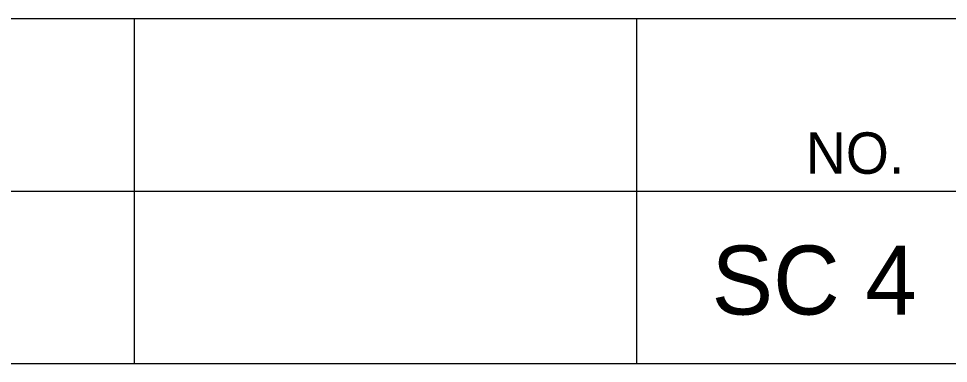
# Model space of a CAD drawing. Extents: x 1000 to 1162, y 999 to 8520.
# Drawn here: x 1148.08 to 1154.82, y 8460.05 to 8462.55 of the extents above; entities that cross this region are included whole.
import ezdxf

# ---------------------------------------------------------------- set-up
doc = ezdxf.new("R2010")
doc.units = 0
doc.layers.add('Level 20', color=7, linetype='Continuous')
doc.layers.add('Level 3', color=7, linetype='Continuous')

msp = doc.modelspace()

# ---------------------------------------------------------------- linework, layer by layer
at = {"layer": 'Level 3'}
for p, q in [((1133.055, 8462.5458), (1161.555, 8462.5458)), ((1133.055, 8462.5458), (1161.555, 8462.5458)), ((1133.055, 8462.5458), (1161.555, 8462.5458)), ((1133.055, 8462.5458), (1161.555, 8462.5458)), ((1133.055, 8462.5458), (1161.555, 8462.5458)), ((1133.055, 8462.5458), (1161.555, 8462.5458)), ((1133.055, 8462.5458), (1161.555, 8462.5458)), ((1133.055, 8462.5458), (1161.555, 8462.5458)), ((1133.055, 8462.5458), (1161.555, 8462.5458)), ((1133.055, 8462.5458), (1161.555, 8462.5458)), ((1133.055, 8462.5458), (1161.555, 8462.5458)), ((1133.055, 8462.5458), (1161.555, 8462.5458)), ((1133.055, 8462.5458), (1161.555, 8462.5458)), ((1133.055, 8462.5458), (1161.555, 8462.5458)), ((1133.055, 8462.5458), (1161.555, 8462.5458)), ((1133.055, 8462.5458), (1161.555, 8462.5458)), ((1133.055, 8462.5458), (1161.555, 8462.5458)), ((1133.055, 8462.5458), (1161.555, 8462.5458)), ((1133.055, 8462.5458), (1161.555, 8462.5458)), ((1133.055, 8462.5458), (1161.555, 8462.5458)), ((1133.055, 8462.5458), (1161.555, 8462.5458)), ((1133.055, 8462.5458), (1161.555, 8462.5458)), ((1133.055, 8462.5458), (1161.555, 8462.5458)), ((1133.055, 8462.5458), (1161.555, 8462.5458)), ((1133.055, 8462.5458), (1161.555, 8462.5458)), ((1133.055, 8462.5458), (1161.555, 8462.5458)), ((1133.055, 8462.5458), (1161.555, 8462.5458)), ((1133.055, 8462.5458), (1161.555, 8462.5458)), ((1133.055, 8462.5458), (1161.555, 8462.5458)), ((1133.055, 8462.5458), (1161.555, 8462.5458)), ((1133.055, 8462.5458), (1161.555, 8462.5458)), ((1133.055, 8462.5458), (1161.555, 8462.5458)), ((1133.055, 8462.5458), (1161.555, 8462.5458)), ((1133.055, 8462.5458), (1161.555, 8462.5458)), ((1133.055, 8462.5458), (1161.555, 8462.5458)), ((1133.055, 8462.5458), (1161.555, 8462.5458)), ((1133.055, 8462.5458), (1161.555, 8462.5458)), ((1133.055, 8462.5458), (1161.555, 8462.5458)), ((1133.055, 8462.5458), (1161.555, 8462.5458)), ((1133.055, 8462.5458), (1161.555, 8462.5458)), ((1133.055, 8462.5458), (1161.555, 8462.5458)), ((1133.055, 8462.5458), (1161.555, 8462.5458)), ((1133.055, 8462.5458), (1161.555, 8462.5458)), ((1133.055, 8462.5458), (1161.555, 8462.5458)), ((1133.055, 8462.5458), (1161.555, 8462.5458)), ((1133.055, 8462.5458), (1161.555, 8462.5458)), ((1133.055, 8462.5458), (1161.555, 8462.5458)), ((1133.055, 8462.5458), (1161.555, 8462.5458)), ((1133.055, 8462.5458), (1161.555, 8462.5458)), ((1133.055, 8462.5458), (1161.555, 8462.5458)), ((1133.055, 8462.5458), (1161.555, 8462.5458)), ((1133.055, 8462.5458), (1161.555, 8462.5458)), ((1133.055, 8462.5458), (1161.555, 8462.5458)), ((1133.055, 8462.5458), (1161.555, 8462.5458)), ((1133.055, 8462.5458), (1161.555, 8462.5458)), ((1133.055, 8462.5458), (1161.555, 8462.5458)), ((1133.055, 8462.5458), (1161.555, 8462.5458)), ((1133.055, 8462.5458), (1161.555, 8462.5458)), ((1133.055, 8462.5458), (1161.555, 8462.5458)), ((1133.055, 8462.5458), (1161.555, 8462.5458)), ((1133.055, 8462.5458), (1161.555, 8462.5458)), ((1133.055, 8462.5458), (1161.555, 8462.5458)), ((1148.9125, 8462.5458), (1148.9125, 8460.0458)), ((1148.9125, 8462.5458), (1148.9125, 8460.0458)), ((1148.9125, 8462.5458), (1148.9125, 8460.0458)), ((1148.9125, 8462.5458), (1148.9125, 8460.0458)), ((1148.9125, 8462.5458), (1148.9125, 8460.0458)), ((1148.9125, 8462.5458), (1148.9125, 8460.0458)), ((1148.9125, 8462.5458), (1148.9125, 8460.0458)), ((1148.9125, 8462.5458), (1148.9125, 8460.0458)), ((1148.9125, 8462.5458), (1148.9125, 8460.0458)), ((1148.9125, 8462.5458), (1148.9125, 8460.0458)), ((1148.9125, 8462.5458), (1148.9125, 8460.0458)), ((1148.9125, 8462.5458), (1148.9125, 8460.0458)), ((1148.9125, 8462.5458), (1148.9125, 8460.0458)), ((1148.9125, 8462.5458), (1148.9125, 8460.0458)), ((1148.9125, 8462.5458), (1148.9125, 8460.0458)), ((1148.9125, 8462.5458), (1148.9125, 8460.0458)), ((1148.9125, 8462.5458), (1148.9125, 8460.0458)), ((1148.9125, 8462.5458), (1148.9125, 8460.0458)), ((1148.9125, 8462.5458), (1148.9125, 8460.0458)), ((1148.9125, 8462.5458), (1148.9125, 8460.0458)), ((1148.9125, 8462.5458), (1148.9125, 8460.0458)), ((1148.9125, 8462.5458), (1148.9125, 8460.0458)), ((1148.9125, 8462.5458), (1148.9125, 8460.0458)), ((1148.9125, 8462.5458), (1148.9125, 8460.0458)), ((1148.9125, 8462.5458), (1148.9125, 8460.0458)), ((1148.9125, 8462.5458), (1148.9125, 8460.0458)), ((1148.9125, 8462.5458), (1148.9125, 8460.0458)), ((1148.9125, 8462.5458), (1148.9125, 8460.0458)), ((1148.9125, 8462.5458), (1148.9125, 8460.0458)), ((1148.9125, 8462.5458), (1148.9125, 8460.0458)), ((1148.9125, 8462.5458), (1148.9125, 8460.0458)), ((1148.9125, 8462.5458), (1148.9125, 8460.0458)), ((1148.9125, 8462.5458), (1148.9125, 8460.0458)), ((1148.9125, 8462.5458), (1148.9125, 8460.0458)), ((1148.9125, 8462.5458), (1148.9125, 8460.0458)), ((1148.9125, 8462.5458), (1148.9125, 8460.0458)), ((1148.9125, 8462.5458), (1148.9125, 8460.0458)), ((1148.9125, 8462.5458), (1148.9125, 8460.0458)), ((1148.9125, 8462.5458), (1148.9125, 8460.0458)), ((1148.9125, 8462.5458), (1148.9125, 8460.0458)), ((1148.9125, 8462.5458), (1148.9125, 8460.0458)), ((1148.9125, 8462.5458), (1148.9125, 8460.0458)), ((1148.9125, 8462.5458), (1148.9125, 8460.0458)), ((1148.9125, 8462.5458), (1148.9125, 8460.0458)), ((1148.9125, 8462.5458), (1148.9125, 8460.0458)), ((1148.9125, 8462.5458), (1148.9125, 8460.0458)), ((1148.9125, 8462.5458), (1148.9125, 8460.0458)), ((1148.9125, 8462.5458), (1148.9125, 8460.0458)), ((1148.9125, 8462.5458), (1148.9125, 8460.0458)), ((1148.9125, 8462.5458), (1148.9125, 8460.0458)), ((1148.9125, 8462.5458), (1148.9125, 8460.0458)), ((1148.9125, 8462.5458), (1148.9125, 8460.0458)), ((1148.9125, 8462.5458), (1148.9125, 8460.0458)), ((1148.9125, 8462.5458), (1148.9125, 8460.0458)), ((1148.9125, 8462.5458), (1148.9125, 8460.0458)), ((1148.9125, 8462.5458), (1148.9125, 8460.0458)), ((1148.9125, 8462.5458), (1148.9125, 8460.0458)), ((1148.9125, 8462.5458), (1148.9125, 8460.0458)), ((1148.9125, 8462.5458), (1148.9125, 8460.0458)), ((1148.9125, 8462.5458), (1148.9125, 8460.0458)), ((1148.9125, 8462.5458), (1148.9125, 8460.0458)), ((1148.9125, 8462.5458), (1148.9125, 8460.0458)), ((1148.9125, 8462.5458), (1148.9125, 8460.0458)), ((1152.5542, 8462.5458), (1152.5542, 8460.0458)), ((1152.5542, 8462.5458), (1152.5542, 8460.0458)), ((1152.5542, 8462.5458), (1152.5542, 8460.0458)), ((1152.5542, 8462.5458), (1152.5542, 8460.0458)), ((1152.5542, 8462.5458), (1152.5542, 8460.0458)), ((1152.5542, 8462.5458), (1152.5542, 8460.0458)), ((1152.5542, 8462.5458), (1152.5542, 8460.0458)), ((1152.5542, 8462.5458), (1152.5542, 8460.0458)), ((1152.5542, 8462.5458), (1152.5542, 8460.0458)), ((1152.5542, 8462.5458), (1152.5542, 8460.0458)), ((1152.5542, 8462.5458), (1152.5542, 8460.0458)), ((1152.5542, 8462.5458), (1152.5542, 8460.0458)), ((1152.5542, 8462.5458), (1152.5542, 8460.0458)), ((1152.5542, 8462.5458), (1152.5542, 8460.0458)), ((1152.5542, 8462.5458), (1152.5542, 8460.0458)), ((1152.5542, 8462.5458), (1152.5542, 8460.0458)), ((1152.5542, 8462.5458), (1152.5542, 8460.0458)), ((1152.5542, 8462.5458), (1152.5542, 8460.0458)), ((1152.5542, 8462.5458), (1152.5542, 8460.0458)), ((1152.5542, 8462.5458), (1152.5542, 8460.0458)), ((1152.5542, 8462.5458), (1152.5542, 8460.0458)), ((1152.5542, 8462.5458), (1152.5542, 8460.0458)), ((1152.5542, 8462.5458), (1152.5542, 8460.0458)), ((1152.5542, 8462.5458), (1152.5542, 8460.0458)), ((1152.5542, 8462.5458), (1152.5542, 8460.0458)), ((1152.5542, 8462.5458), (1152.5542, 8460.0458)), ((1152.5542, 8462.5458), (1152.5542, 8460.0458)), ((1152.5542, 8462.5458), (1152.5542, 8460.0458)), ((1152.5542, 8462.5458), (1152.5542, 8460.0458)), ((1152.5542, 8462.5458), (1152.5542, 8460.0458)), ((1152.5542, 8462.5458), (1152.5542, 8460.0458)), ((1152.5542, 8462.5458), (1152.5542, 8460.0458)), ((1152.5542, 8462.5458), (1152.5542, 8460.0458)), ((1152.5542, 8462.5458), (1152.5542, 8460.0458)), ((1152.5542, 8462.5458), (1152.5542, 8460.0458)), ((1152.5542, 8462.5458), (1152.5542, 8460.0458)), ((1152.5542, 8462.5458), (1152.5542, 8460.0458)), ((1152.5542, 8462.5458), (1152.5542, 8460.0458)), ((1152.5542, 8462.5458), (1152.5542, 8460.0458)), ((1152.5542, 8462.5458), (1152.5542, 8460.0458)), ((1152.5542, 8462.5458), (1152.5542, 8460.0458)), ((1152.5542, 8462.5458), (1152.5542, 8460.0458)), ((1152.5542, 8462.5458), (1152.5542, 8460.0458)), ((1152.5542, 8462.5458), (1152.5542, 8460.0458)), ((1152.5542, 8462.5458), (1152.5542, 8460.0458)), ((1152.5542, 8462.5458), (1152.5542, 8460.0458)), ((1152.5542, 8462.5458), (1152.5542, 8460.0458)), ((1152.5542, 8462.5458), (1152.5542, 8460.0458)), ((1152.5542, 8462.5458), (1152.5542, 8460.0458)), ((1152.5542, 8462.5458), (1152.5542, 8460.0458)), ((1152.5542, 8462.5458), (1152.5542, 8460.0458)), ((1152.5542, 8462.5458), (1152.5542, 8460.0458)), ((1152.5542, 8462.5458), (1152.5542, 8460.0458)), ((1152.5542, 8462.5458), (1152.5542, 8460.0458)), ((1152.5542, 8462.5458), (1152.5542, 8460.0458)), ((1152.5542, 8462.5458), (1152.5542, 8460.0458)), ((1152.5542, 8462.5458), (1152.5542, 8460.0458)), ((1152.5542, 8462.5458), (1152.5542, 8460.0458)), ((1152.5542, 8462.5458), (1152.5542, 8460.0458)), ((1152.5542, 8462.5458), (1152.5542, 8460.0458)), ((1152.5542, 8462.5458), (1152.5542, 8460.0458)), ((1152.5542, 8462.5458), (1152.5542, 8460.0458)), ((1152.5542, 8462.5458), (1152.5542, 8460.0458)), ((1133.055, 8461.2958), (1161.555, 8461.2958)), ((1133.055, 8461.2958), (1161.555, 8461.2958)), ((1133.055, 8461.2958), (1161.555, 8461.2958)), ((1133.055, 8461.2958), (1161.555, 8461.2958)), ((1133.055, 8461.2958), (1161.555, 8461.2958)), ((1133.055, 8461.2958), (1161.555, 8461.2958)), ((1133.055, 8461.2958), (1161.555, 8461.2958)), ((1133.055, 8461.2958), (1161.555, 8461.2958)), ((1133.055, 8461.2958), (1161.555, 8461.2958)), ((1133.055, 8461.2958), (1161.555, 8461.2958)), ((1133.055, 8461.2958), (1161.555, 8461.2958)), ((1133.055, 8461.2958), (1161.555, 8461.2958)), ((1133.055, 8461.2958), (1161.555, 8461.2958)), ((1133.055, 8461.2958), (1161.555, 8461.2958)), ((1133.055, 8461.2958), (1161.555, 8461.2958)), ((1133.055, 8461.2958), (1161.555, 8461.2958)), ((1133.055, 8461.2958), (1161.555, 8461.2958)), ((1133.055, 8461.2958), (1161.555, 8461.2958)), ((1133.055, 8461.2958), (1161.555, 8461.2958)), ((1133.055, 8461.2958), (1161.555, 8461.2958)), ((1133.055, 8461.2958), (1161.555, 8461.2958)), ((1133.055, 8461.2958), (1161.555, 8461.2958)), ((1133.055, 8461.2958), (1161.555, 8461.2958)), ((1133.055, 8461.2958), (1161.555, 8461.2958)), ((1133.055, 8461.2958), (1161.555, 8461.2958)), ((1133.055, 8461.2958), (1161.555, 8461.2958)), ((1133.055, 8461.2958), (1161.555, 8461.2958)), ((1133.055, 8461.2958), (1161.555, 8461.2958)), ((1133.055, 8461.2958), (1161.555, 8461.2958)), ((1133.055, 8461.2958), (1161.555, 8461.2958)), ((1133.055, 8461.2958), (1161.555, 8461.2958)), ((1133.055, 8461.2958), (1161.555, 8461.2958)), ((1133.055, 8461.2958), (1161.555, 8461.2958)), ((1133.055, 8461.2958), (1161.555, 8461.2958)), ((1133.055, 8461.2958), (1161.555, 8461.2958)), ((1133.055, 8461.2958), (1161.555, 8461.2958)), ((1133.055, 8461.2958), (1161.555, 8461.2958)), ((1133.055, 8461.2958), (1161.555, 8461.2958)), ((1133.055, 8461.2958), (1161.555, 8461.2958)), ((1133.055, 8461.2958), (1161.555, 8461.2958)), ((1133.055, 8461.2958), (1161.555, 8461.2958)), ((1133.055, 8461.2958), (1161.555, 8461.2958)), ((1133.055, 8461.2958), (1161.555, 8461.2958)), ((1133.055, 8461.2958), (1161.555, 8461.2958)), ((1133.055, 8461.2958), (1161.555, 8461.2958)), ((1133.055, 8461.2958), (1161.555, 8461.2958)), ((1133.055, 8461.2958), (1161.555, 8461.2958)), ((1133.055, 8461.2958), (1161.555, 8461.2958)), ((1133.055, 8461.2958), (1161.555, 8461.2958)), ((1133.055, 8461.2958), (1161.555, 8461.2958)), ((1133.055, 8461.2958), (1161.555, 8461.2958)), ((1133.055, 8461.2958), (1161.555, 8461.2958)), ((1133.055, 8461.2958), (1161.555, 8461.2958)), ((1133.055, 8461.2958), (1161.555, 8461.2958)), ((1133.055, 8461.2958), (1161.555, 8461.2958)), ((1133.055, 8461.2958), (1161.555, 8461.2958)), ((1133.055, 8461.2958), (1161.555, 8461.2958)), ((1133.055, 8461.2958), (1161.555, 8461.2958)), ((1133.055, 8461.2958), (1161.555, 8461.2958)), ((1133.055, 8461.2958), (1161.555, 8461.2958)), ((1133.055, 8461.2958), (1161.555, 8461.2958)), ((1133.055, 8461.2958), (1161.555, 8461.2958)), ((1133.055, 8461.2958), (1161.555, 8461.2958)), ((1133.055, 8460.0458), (1161.555, 8460.0458)), ((1133.055, 8460.0458), (1161.555, 8460.0458)), ((1133.055, 8460.0458), (1161.555, 8460.0458)), ((1133.055, 8460.0458), (1161.555, 8460.0458)), ((1133.055, 8460.0458), (1161.555, 8460.0458)), ((1133.055, 8460.0458), (1161.555, 8460.0458)), ((1133.055, 8460.0458), (1161.555, 8460.0458)), ((1133.055, 8460.0458), (1161.555, 8460.0458)), ((1133.055, 8460.0458), (1161.555, 8460.0458)), ((1133.055, 8460.0458), (1161.555, 8460.0458)), ((1133.055, 8460.0458), (1161.555, 8460.0458)), ((1133.055, 8460.0458), (1161.555, 8460.0458)), ((1133.055, 8460.0458), (1161.555, 8460.0458)), ((1133.055, 8460.0458), (1161.555, 8460.0458)), ((1133.055, 8460.0458), (1161.555, 8460.0458)), ((1133.055, 8460.0458), (1161.555, 8460.0458)), ((1133.055, 8460.0458), (1161.555, 8460.0458)), ((1133.055, 8460.0458), (1161.555, 8460.0458)), ((1133.055, 8460.0458), (1161.555, 8460.0458)), ((1133.055, 8460.0458), (1161.555, 8460.0458)), ((1133.055, 8460.0458), (1161.555, 8460.0458)), ((1133.055, 8460.0458), (1161.555, 8460.0458)), ((1133.055, 8460.0458), (1161.555, 8460.0458)), ((1133.055, 8460.0458), (1161.555, 8460.0458)), ((1133.055, 8460.0458), (1161.555, 8460.0458)), ((1133.055, 8460.0458), (1161.555, 8460.0458)), ((1133.055, 8460.0458), (1161.555, 8460.0458)), ((1133.055, 8460.0458), (1161.555, 8460.0458)), ((1133.055, 8460.0458), (1161.555, 8460.0458)), ((1133.055, 8460.0458), (1161.555, 8460.0458)), ((1133.055, 8460.0458), (1161.555, 8460.0458)), ((1133.055, 8460.0458), (1161.555, 8460.0458)), ((1133.055, 8460.0458), (1161.555, 8460.0458)), ((1133.055, 8460.0458), (1161.555, 8460.0458)), ((1133.055, 8460.0458), (1161.555, 8460.0458)), ((1133.055, 8460.0458), (1161.555, 8460.0458)), ((1133.055, 8460.0458), (1161.555, 8460.0458)), ((1133.055, 8460.0458), (1161.555, 8460.0458)), ((1133.055, 8460.0458), (1161.555, 8460.0458)), ((1133.055, 8460.0458), (1161.555, 8460.0458)), ((1133.055, 8460.0458), (1161.555, 8460.0458)), ((1133.055, 8460.0458), (1161.555, 8460.0458)), ((1133.055, 8460.0458), (1161.555, 8460.0458)), ((1133.055, 8460.0458), (1161.555, 8460.0458)), ((1133.055, 8460.0458), (1161.555, 8460.0458)), ((1133.055, 8460.0458), (1161.555, 8460.0458)), ((1133.055, 8460.0458), (1161.555, 8460.0458)), ((1133.055, 8460.0458), (1161.555, 8460.0458)), ((1133.055, 8460.0458), (1161.555, 8460.0458)), ((1133.055, 8460.0458), (1161.555, 8460.0458)), ((1133.055, 8460.0458), (1161.555, 8460.0458)), ((1133.055, 8460.0458), (1161.555, 8460.0458)), ((1133.055, 8460.0458), (1161.555, 8460.0458)), ((1133.055, 8460.0458), (1161.555, 8460.0458)), ((1133.055, 8460.0458), (1161.555, 8460.0458)), ((1133.055, 8460.0458), (1161.555, 8460.0458)), ((1133.055, 8460.0458), (1161.555, 8460.0458)), ((1133.055, 8460.0458), (1161.555, 8460.0458)), ((1133.055, 8460.0458), (1161.555, 8460.0458)), ((1133.055, 8460.0458), (1161.555, 8460.0458)), ((1133.055, 8460.0458), (1161.555, 8460.0458)), ((1133.055, 8460.0458), (1161.555, 8460.0458)), ((1133.055, 8460.0458), (1161.555, 8460.0458))]:
    msp.add_line(p, q, dxfattribs=at)

# ---------------------------------------------------------------- texts
at = {"layer": 'Level 20'}
msp.add_text('SC 4', height=0.5, dxfattribs=at).set_placement((1153.0988, 8460.4))
at = {"layer": 'Level 3'}
msp.add_text('NO.', height=0.3, dxfattribs=at).set_placement((1153.7822, 8461.4208))
msp.add_text('NO.', height=0.3, dxfattribs=at).set_placement((1153.7822, 8461.4208))
msp.add_text('NO.', height=0.3, dxfattribs=at).set_placement((1153.7822, 8461.4208))
msp.add_text('NO.', height=0.3, dxfattribs=at).set_placement((1153.7822, 8461.4208))
msp.add_text('NO.', height=0.3, dxfattribs=at).set_placement((1153.7822, 8461.4208))
msp.add_text('NO.', height=0.3, dxfattribs=at).set_placement((1153.7822, 8461.4208))
msp.add_text('NO.', height=0.3, dxfattribs=at).set_placement((1153.7822, 8461.4208))
msp.add_text('NO.', height=0.3, dxfattribs=at).set_placement((1153.7822, 8461.4208))
msp.add_text('NO.', height=0.3, dxfattribs=at).set_placement((1153.7822, 8461.4208))
msp.add_text('NO.', height=0.3, dxfattribs=at).set_placement((1153.7822, 8461.4208))
msp.add_text('NO.', height=0.3, dxfattribs=at).set_placement((1153.7822, 8461.4208))
msp.add_text('NO.', height=0.3, dxfattribs=at).set_placement((1153.7822, 8461.4208))
msp.add_text('NO.', height=0.3, dxfattribs=at).set_placement((1153.7822, 8461.4208))
msp.add_text('NO.', height=0.3, dxfattribs=at).set_placement((1153.7822, 8461.4208))
msp.add_text('NO.', height=0.3, dxfattribs=at).set_placement((1153.7822, 8461.4208))
msp.add_text('NO.', height=0.3, dxfattribs=at).set_placement((1153.7822, 8461.4208))
msp.add_text('NO.', height=0.3, dxfattribs=at).set_placement((1153.7822, 8461.4208))
msp.add_text('NO.', height=0.3, dxfattribs=at).set_placement((1153.7822, 8461.4208))
msp.add_text('NO.', height=0.3, dxfattribs=at).set_placement((1153.7822, 8461.4208))
msp.add_text('NO.', height=0.3, dxfattribs=at).set_placement((1153.7822, 8461.4208))
msp.add_text('NO.', height=0.3, dxfattribs=at).set_placement((1153.7822, 8461.4208))
msp.add_text('NO.', height=0.3, dxfattribs=at).set_placement((1153.7822, 8461.4208))
msp.add_text('NO.', height=0.3, dxfattribs=at).set_placement((1153.7822, 8461.4208))
msp.add_text('NO.', height=0.3, dxfattribs=at).set_placement((1153.7822, 8461.4208))
msp.add_text('NO.', height=0.3, dxfattribs=at).set_placement((1153.7822, 8461.4208))
msp.add_text('NO.', height=0.3, dxfattribs=at).set_placement((1153.7822, 8461.4208))
msp.add_text('NO.', height=0.3, dxfattribs=at).set_placement((1153.7822, 8461.4208))
msp.add_text('NO.', height=0.3, dxfattribs=at).set_placement((1153.7822, 8461.4208))
msp.add_text('NO.', height=0.3, dxfattribs=at).set_placement((1153.7822, 8461.4208))
msp.add_text('NO.', height=0.3, dxfattribs=at).set_placement((1153.7822, 8461.4208))
msp.add_text('NO.', height=0.3, dxfattribs=at).set_placement((1153.7822, 8461.4208))
msp.add_text('NO.', height=0.3, dxfattribs=at).set_placement((1153.7822, 8461.4208))
msp.add_text('NO.', height=0.3, dxfattribs=at).set_placement((1153.7822, 8461.4208))
msp.add_text('NO.', height=0.3, dxfattribs=at).set_placement((1153.7822, 8461.4208))
msp.add_text('NO.', height=0.3, dxfattribs=at).set_placement((1153.7822, 8461.4208))
msp.add_text('NO.', height=0.3, dxfattribs=at).set_placement((1153.7822, 8461.4208))
msp.add_text('NO.', height=0.3, dxfattribs=at).set_placement((1153.7822, 8461.4208))
msp.add_text('NO.', height=0.3, dxfattribs=at).set_placement((1153.7822, 8461.4208))
msp.add_text('NO.', height=0.3, dxfattribs=at).set_placement((1153.7822, 8461.4208))
msp.add_text('NO.', height=0.3, dxfattribs=at).set_placement((1153.7822, 8461.4208))
msp.add_text('NO.', height=0.3, dxfattribs=at).set_placement((1153.7822, 8461.4208))
msp.add_text('NO.', height=0.3, dxfattribs=at).set_placement((1153.7822, 8461.4208))
msp.add_text('NO.', height=0.3, dxfattribs=at).set_placement((1153.7822, 8461.4208))
msp.add_text('NO.', height=0.3, dxfattribs=at).set_placement((1153.7822, 8461.4208))
msp.add_text('NO.', height=0.3, dxfattribs=at).set_placement((1153.7822, 8461.4208))
msp.add_text('NO.', height=0.3, dxfattribs=at).set_placement((1153.7822, 8461.4208))
msp.add_text('NO.', height=0.3, dxfattribs=at).set_placement((1153.7822, 8461.4208))
msp.add_text('NO.', height=0.3, dxfattribs=at).set_placement((1153.7822, 8461.4208))
msp.add_text('NO.', height=0.3, dxfattribs=at).set_placement((1153.7822, 8461.4208))
msp.add_text('NO.', height=0.3, dxfattribs=at).set_placement((1153.7822, 8461.4208))
msp.add_text('NO.', height=0.3, dxfattribs=at).set_placement((1153.7822, 8461.4208))
msp.add_text('NO.', height=0.3, dxfattribs=at).set_placement((1153.7822, 8461.4208))
msp.add_text('NO.', height=0.3, dxfattribs=at).set_placement((1153.7822, 8461.4208))
msp.add_text('NO.', height=0.3, dxfattribs=at).set_placement((1153.7822, 8461.4208))
msp.add_text('NO.', height=0.3, dxfattribs=at).set_placement((1153.7822, 8461.4208))
msp.add_text('NO.', height=0.3, dxfattribs=at).set_placement((1153.7822, 8461.4208))
msp.add_text('NO.', height=0.3, dxfattribs=at).set_placement((1153.7822, 8461.4208))
msp.add_text('NO.', height=0.3, dxfattribs=at).set_placement((1153.7822, 8461.4208))
msp.add_text('NO.', height=0.3, dxfattribs=at).set_placement((1153.7822, 8461.4208))
msp.add_text('NO.', height=0.3, dxfattribs=at).set_placement((1153.7822, 8461.4208))
msp.add_text('NO.', height=0.3, dxfattribs=at).set_placement((1153.7822, 8461.4208))
msp.add_text('NO.', height=0.3, dxfattribs=at).set_placement((1153.7822, 8461.4208))
msp.add_text('NO.', height=0.3, dxfattribs=at).set_placement((1153.7822, 8461.4208))

doc.saveas('drawing.dxf')
